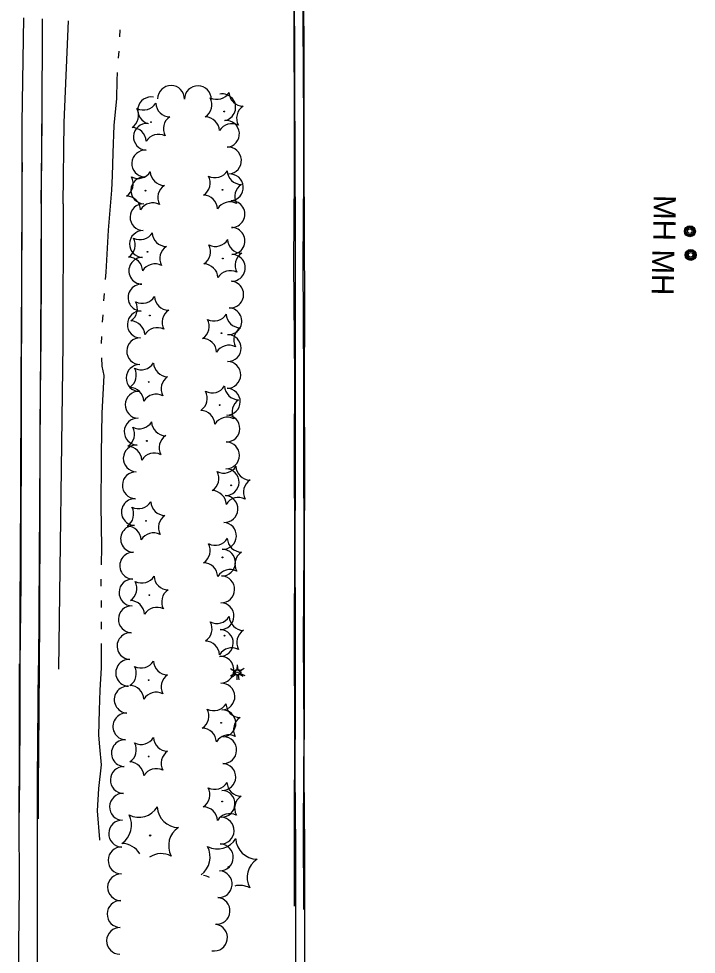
# Model space of a CAD drawing. Extents: x 588843 to 2552415, y 180129 to 269402.
# Drawn here: x 593239.8 to 593424.2, y 184787.9 to 185042.5 of the extents above; entities that cross this region are included whole.
import ezdxf

# ---------------------------------------------------------------- set-up
doc = ezdxf.new("R2010")
doc.units = 0
for name, color, linetype in [('Default', 7, 'Continuous'), ('E_DWY', 7, 'Continuous'), ('E_LAND_TreeLine_P', 7, 'Continuous'), ('E_LAND_Vegetation', 7, 'Continuous'), ('E_LTG', 7, 'Continuous'), ('E_RDWY', 7, 'Continuous'), ('E_RDWY_AsphConc', 7, 'Continuous'), ('E_RDWY_Gravel', 7, 'Continuous'), ('E_RDWY_PavtEdge', 7, 'Continuous'), ('E_UTL_MH', 7, 'Continuous'), ('E_UTL_MH_Text', 7, 'Continuous'), ('E_WTR_P', 7, 'Continuous')]:
    doc.layers.add(name, color=color, linetype=linetype)

# ---------------------------------------------------------------- blocks, each defined once
blk = doc.blocks.new('LPOL')
at = {"layer": 'Default'}
for p, q in [((-4, 0), (-1.5, 0)), ((-0.75, 1.3), (-2, 3.46)), ((0.75, 1.3), (2, 3.46)), ((1.5, 0), (4, 0)), ((-2, -3.46), (-0.75, -1.3)), ((2, -3.46), (0.75, -1.3))]:
    blk.add_line(p, q, dxfattribs=at)
for radius in [1.5, 1.5, 1.5, 0.125]:
    blk.add_circle((0, 0), radius, dxfattribs=at)
blk = doc.blocks.new('MHO')
at = {"layer": 'Default'}
for centre, radius in [((0.08, -0.12), 3), ((0.08, -0.12), 2.43), ((0.07, -0.15), 1.94), ((0.02, -0.16), 1.21)]:
    blk.add_circle(centre, radius, dxfattribs=at)
blk = doc.blocks.new('MHT')
at = {"layer": 'E_UTL_MH_Text'}
blk.add_text('MH', height=12, dxfattribs=at).set_placement((-9.81, -6))
blk = doc.blocks.new('LPOL_4')
at = {"layer": 'E_LTG'}
for p, q in [((-13.1, 0), (-4.9, 0)), ((-2.5, 4.3), (-6.6, 11.4)), ((2.5, 4.3), (6.6, 11.4)), ((4.9, 0), (13.1, 0)), ((-6.6, -11.4), (-2.5, -4.3)), ((6.6, -11.4), (2.5, -4.3))]:
    blk.add_line(p, q, dxfattribs=at)
for radius in [4.92, 4.92, 4.92, 0.41]:
    blk.add_circle((0, 0), radius, dxfattribs=at)
blk = doc.blocks.new('CTRE_4')
at = {"layer": 'E_LAND_Vegetation'}
blk.add_circle((0, 0), 0.733, dxfattribs=at)
for centre, start, end in [((-39.3, 29.4), 280.2067, 5.9716), ((5.9, 49), 220.2113, 305.9762), ((45.4, 19.3), 160.2113, 245.9762), ((-45.4, -19.3), 340.2113, 65.9762), ((39.5, -29.6), 100.2511, 185.9272), ((-5.9, -49), 40.2113, 125.9762)]:
    blk.add_arc(centre, 25.8, start, end, dxfattribs=at)

msp = doc.modelspace()

# ---------------------------------------------------------------- linework, layer by layer
at = {"layer": 'E_DWY'}
for points in [[(593317.47, 185088.35), (593317.28, 185056.14), (593317.37, 185025.11), (593317.42, 185004.37), (593317.51, 184983.79), (593317.57, 184964.08), (593317.52, 184942), (593317.56, 184920.92), (593317.48, 184896.22), (593317.51, 184879.42), (593317.51, 184855.62), (593317.43, 184837.02), (593317.61, 184816.94), (593317.6, 184792.7), (593317.65, 184768.85), (593317.43, 184741.67)], [(593314.9, 184800.97), (593314.85, 184822.66), (593314.98, 184848.18), (593314.86, 184873.65), (593314.96, 184898.63), (593314.91, 184925.38), (593314.92, 184944.76), (593314.72, 184976.1), (593314.91, 184999.37), (593314.87, 185013.91), (593314.75, 185041.98), (593314.97, 185065.21), (593314.74, 185077.53), (593287.39, 185077.58), (593277.59, 185077.52), (593273.02, 185077.4), (593267.94, 185077.52), (593263.36, 185077.78), (593263.43, 185085.39)], [(593314.86, 185077.85), (593314.78, 185056.14), (593314.87, 185025.1), (593314.92, 185004.36), (593315.01, 184983.78), (593315.07, 184964.08), (593315.02, 184942.01), (593315.06, 184920.92), (593314.98, 184896.22), (593315.01, 184879.42), (593315.01, 184855.63), (593314.93, 184837.02), (593315.11, 184816.93), (593315.1, 184792.7), (593315.15, 184768.86), (593314.93, 184741.69)], [(593317.4, 184800.08), (593317.35, 184822.65), (593317.48, 184848.18), (593317.36, 184873.65), (593317.46, 184898.63), (593317.41, 184925.38), (593317.42, 184944.77), (593317.22, 184976.09), (593317.41, 184999.37), (593317.37, 185013.92), (593317.25, 185041.97), (593317.47, 185065.22)]]:
    msp.add_lwpolyline(points, dxfattribs=at)
at = {"layer": 'E_LAND_TreeLine_P'}
for centre, start, end in [((593281.28, 185020.69), 359.2605, 179.2605), ((593288.58, 185020.6), 359.2605, 179.2605), ((593275.86, 185017.57), 79.1213, 259.1213), ((593295.21, 185018.4), 280.3463, 100.3463), ((593274.72, 185010.37), 86.4255, 266.4255), ((593296.22, 185011.18), 274.5204, 94.5204), ((593274.26, 185003.09), 86.4255, 266.4255), ((593296.78, 185003.91), 274.0104, 94.0104), ((593297.29, 184996.62), 274.0104, 94.0104), ((593273.99, 184995.8), 88.426, 268.426), ((593297.7, 184989.34), 270.4283, 90.4283), ((593273.79, 184988.5), 88.7088, 268.7088), ((593297.75, 184982.04), 270.4283, 90.4283), ((593273.63, 184981.2), 88.7088, 268.7088), ((593273.44, 184973.91), 88.3835, 268.3835), ((593297.81, 184974.74), 270.4283, 90.4283), ((593273.24, 184966.61), 88.3835, 268.3835), ((593297.37, 184967.46), 266.1905, 86.1905), ((593273.05, 184959.31), 88.7279, 268.7279), ((593296.88, 184960.18), 266.1905, 86.1905), ((593272.88, 184952.02), 88.7279, 268.7279), ((593296.7, 184952.88), 269.1048, 89.1048), ((593272.72, 184944.72), 88.7279, 268.7279), ((593296.58, 184945.58), 269.1048, 89.1048), ((593296.47, 184938.29), 269.1048, 89.1048), ((593272.46, 184937.43), 87.9254, 267.9254), ((593296.36, 184930.99), 269.1048, 89.1048), ((593272.2, 184930.13), 87.9254, 267.9254), ((593271.94, 184922.84), 88.058, 268.058), ((593296.24, 184923.69), 269.1048, 89.1048), ((593271.69, 184915.54), 88.058, 268.058), ((593296.13, 184916.39), 269.1048, 89.1048), ((593271.44, 184908.25), 88.1707, 268.1707), ((593295.82, 184909.1), 266.7958, 86.7958), ((593271.21, 184900.95), 88.1707, 268.1707), ((593295.42, 184901.81), 266.7958, 86.7958), ((593270.98, 184893.66), 88.1707, 268.1707), ((593295.15, 184894.52), 268.2479, 88.2479), ((593294.92, 184887.22), 268.2479, 88.2479), ((593270.79, 184886.36), 88.5038, 268.5038), ((593294.75, 184879.93), 268.6489, 88.6489), ((593270.6, 184879.07), 88.5038, 268.5038), ((593294.57, 184872.63), 268.5887, 88.5887), ((593270.25, 184871.78), 86.9791, 266.9791), ((593269.87, 184864.49), 86.9791, 266.9791), ((593294.71, 184865.34), 272.227, 92.227), ((593269.48, 184857.2), 86.9791, 266.9791), ((593294.99, 184858.04), 272.1833, 92.1833), ((593269.1, 184849.91), 86.9791, 266.9791), ((593295.26, 184850.75), 272.1833, 92.1833), ((593268.71, 184842.62), 86.9791, 266.9791), ((593295.48, 184843.46), 268.2223, 88.2223), ((593268.41, 184835.33), 88.2446, 268.2446), ((593295.25, 184836.16), 268.2223, 88.2223), ((593295.02, 184828.87), 268.2223, 88.2223), ((593268.19, 184828.03), 88.2446, 268.2446), ((593294.8, 184821.57), 268.1171, 88.1171), ((593267.97, 184820.74), 88.2446, 268.2446), ((593267.82, 184813.44), 88.8627, 268.8627), ((593294.56, 184814.28), 268.1171, 88.1171), ((593267.68, 184806.14), 88.8627, 268.8627), ((593294.26, 184806.98), 265.4574, 85.4574), ((593267.54, 184798.85), 89.0211, 269.0211), ((593293.68, 184799.71), 265.4574, 85.4574), ((593267.41, 184791.55), 89.0211, 269.0211), ((593292.97, 184792.45), 261.0048, 81.0048)]:
    msp.add_arc(centre, 3.65, start, end, dxfattribs=at)
at = {"layer": 'E_LAND_Vegetation'}
for centre in [(593275.59, 184820.25), (593296.95, 184811.6)]:
    msp.add_circle(centre, 0.167, dxfattribs=at)
for centre, radius, start, end in [((593272.54, 184831.1), 5.9, 242.8511, 328.616), ((593283.41, 184828.29), 5.9, 182.8464, 268.6113), ((593264.66, 184823.03), 5.9, 302.8511, 28.616), ((593286.52, 184817.47), 5.9, 122.8511, 208.616), ((593267.72, 184812.17), 5.91, 30.9979, 88.5669), ((593286.02, 184814.38), 5.9, 305.354, 28.616), ((593293.89, 184822.46), 5.9, 242.8511, 328.616), ((593304.77, 184819.65), 5.9, 182.8464, 268.6113), ((593278.65, 184809.4), 5.9, 62.8511, 123.3111), ((593307.87, 184808.83), 5.9, 122.8511, 208.616), ((593289.07, 184803.52), 5.91, 63.3965, 79.4455), ((593300, 184800.75), 5.9, 62.8511, 103.6186)]:
    msp.add_arc(centre, radius, start, end, dxfattribs=at)
at = {"layer": 'E_RDWY'}
for points in [[(593240.03, 184826.45), (593240.18, 184850.68), (593240.21, 184881.52), (593240.37, 184913.08), (593240.48, 184943.8), (593240.7, 184970.85), (593240.78, 184998.19), (593240.83, 185003.42)], [(593239.88, 184743.09), (593239.88, 184756.35), (593239.95, 184774.33), (593239.83, 184790.03), (593240.01, 184806.78), (593239.95, 184824.58), (593240.05, 184842.91), (593240.04, 184864.07), (593240.06, 184866.97)]]:
    msp.add_lwpolyline(points, dxfattribs=at)
at = {"layer": 'E_RDWY_AsphConc'}
for points in [[(593245.97, 184992.22), (593246.24, 185014.27), (593246.34, 185042.51)], [(593245.97, 184992.22), (593245.75, 184953.82), (593245.24, 184866.45)]]:
    msp.add_lwpolyline(points, dxfattribs=at)
at = {"layer": 'E_RDWY_Gravel'}
for points in [[(593251.89, 184992.14), (593252.17, 185014.26), (593253.42, 185041.9)], [(593246.08, 185022.4), (593246.12, 185020.37), (593245.96, 184994.66), (593245.93, 184973.85), (593245.85, 184955.8), (593245.57, 184932.49), (593245.59, 184909.18), (593245.46, 184878.97), (593245.3, 184854), (593245.13, 184833.43), (593245.13, 184824.73)], [(593251.89, 184992.14), (593251.85, 184954.05), (593250.67, 184865.54)], [(593245.16, 184866.46), (593244.86, 184835.18), (593244.83, 184794.23), (593244.63, 184743.38)]]:
    msp.add_lwpolyline(points, dxfattribs=at)
at = {"layer": 'E_RDWY_PavtEdge'}
msp.add_lwpolyline([(593240.27, 184866.96), (593240.52, 184889.02), (593240.58, 184941.46), (593240.79, 184992.13), (593240.79, 185014.21), (593241.23, 185042.72)], dxfattribs=at)
at = {"layer": 'E_WTR_P'}
for points in [[(593267.31, 185039.51), (593267.27, 185037.56)], [(593267.04, 185033.68), (593266.91, 185031.75)], [(593266.64, 185027.87), (593266.49, 185025.72), (593266.46, 185020.78), (593265.69, 185013.48), (593265.44, 185006.03), (593265.24, 184999.72)], [(593265.24, 184999.72), (593265.11, 184995.89), (593264.19, 184984.96), (593263.49, 184973.55), (593263.34, 184971.59)], [(593263.04, 184967.71), (593262.9, 184965.77)], [(593262.68, 184961.89), (593262.57, 184959.95)], [(593262.36, 184956.06), (593262.26, 184954.12)], [(593262.35, 184950.24), (593262.49, 184947.94), (593262.98, 184945.44), (593262.47, 184935.2), (593262.25, 184924.21), (593262.24, 184922.11)], [(593262.24, 184922.11), (593262.15, 184909.97), (593262.34, 184898.83), (593262.25, 184893.91)], [(593262.19, 184890.02), (593262.2, 184888.07)], [(593262.23, 184884.19), (593262.24, 184882.24)], [(593262.26, 184878.35), (593262.27, 184877.41), (593262.27, 184876.41)], [(593262.26, 184872.52), (593262.25, 184865.89), (593261.88, 184859.76), (593261.72, 184854.38), (593261.51, 184847.58), (593261.82, 184844.35)], [(593261.82, 184844.34), (593262.29, 184839.47), (593261.51, 184833), (593261.16, 184826.96), (593261.78, 184819.15), (593261.78, 184818.96)]]:
    msp.add_lwpolyline(points, dxfattribs=at)

# ---------------------------------------------------------------- block references
at = {"layer": 'E_LAND_Vegetation', "xscale": 0.1524003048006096, "yscale": 0.1524003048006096, "rotation": -97.36026881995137}
for p in [(593295.76, 185017.26), (593275.82, 185014.37), (593274.33, 184995.72), (593295.27, 184995.97), (593274.88, 184979.1), (593295.37, 184977.25), (593275.49, 184961.74), (593295, 184956.96), (593275.2, 184943.65), (593294.51, 184937.38), (593274.68, 184927.61), (593297.64, 184915.54), (593274.47, 184905.89), (593295.3, 184895.92), (593275.36, 184885.63), (593295.79, 184874.62), (593275.2, 184862.52), (593294.93, 184850.91), (593275.2, 184841.71), (593295.21, 184829.49)]:
    msp.add_blockref('CTRE_4', p, dxfattribs=at)
at = {"layer": 'E_LTG'}
for name, p, xscale, yscale, rotation in [('LPOL', (593299.2, 184864.64), 0.5000000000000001, 0.5, -90.72490345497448), ('LPOL_4', (593299.5, 184864.61), 0.1524003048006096, 0.15240030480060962, -84.36014555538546)]:
    msp.add_blockref(name, p, dxfattribs=dict(at, xscale=xscale, yscale=yscale, rotation=rotation))
at = {"layer": 'E_UTL_MH', "xscale": 0.5000000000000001, "yscale": 0.5, "rotation": -90.72490345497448}
for p in [(593422.51, 184984.72), (593422.73, 184978.28)]:
    msp.add_blockref('MHO', p, dxfattribs=at)
at = {"layer": 'E_UTL_MH_Text', "xscale": 0.5000000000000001, "yscale": 0.5, "rotation": -90.72490345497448}
for p in [(593415.58, 184989.62), (593415.16, 184974.82)]:
    msp.add_blockref('MHT', p, dxfattribs=at)

doc.saveas('drawing.dxf')
